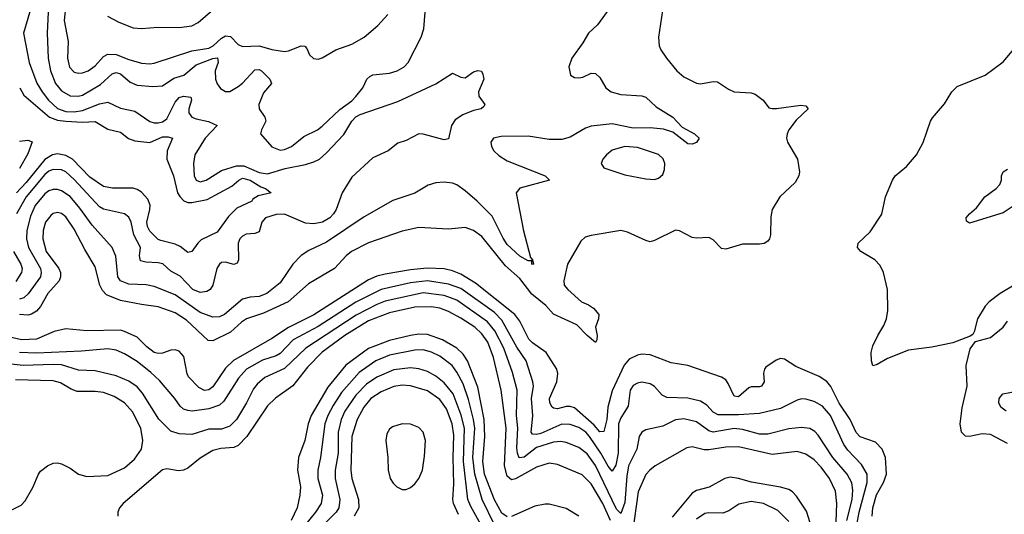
# Model space of a CAD drawing. Header units: inches. Extents: x 1682530 to 1839546, y 640742 to 791647.
# Tile 370 of 656: x 1733831 to 1738515, y 731539 to 733894. Entities that reach past the tile are written whole.
import ezdxf

# ---------------------------------------------------------------- set-up
doc = ezdxf.new("R2010")
doc.units = ezdxf.units.IN
doc.header["$MEASUREMENT"] = 0
doc.layers.add('B7733', color=7, linetype='Continuous')

msp = doc.modelspace()

# ---------------------------------------------------------------- linework, layer by layer
at = {"layer": 'B7733', "color": 5}
for points, elevation in [([(1733890.1, 733969.9), (1733849.4, 733830), (1733876.3, 733690), (1733912.3, 733592.3), (1733936.9, 733550), (1733968.1, 733510), (1734010, 733471.3), (1734050, 733456.7), (1734090, 733454.5), (1734130, 733461.9), (1734210, 733493.7), (1734250, 733501.6), (1734310, 733472.2), (1734379, 733459), (1734450, 733409.4), (1734470, 733402.2), (1734490, 733402.7), (1734510, 733408.2), (1734530, 733422.2), (1734570, 733501.1), (1734590, 733523.4), (1734610, 733530.5), (1734645.5, 733525.5), (1734648, 733510), (1734634.5, 733470), (1734635.8, 733450), (1734649.5, 733430), (1734670, 733421.2), (1734729.1, 733409.1), (1734770.3, 733390), (1734713.1, 733330), (1734663.9, 733250), (1734657.1, 733210), (1734661.4, 733150), (1734670, 733129.2), (1734690, 733122.5), (1734717.3, 733130), (1734790, 733176.3), (1734862.1, 733197.9), (1734897.6, 733197.6), (1734970, 733165.8), (1735010, 733160.1), (1735094.3, 733185.7), (1735190, 733203.7), (1735230, 733216.7), (1735256.3, 733230), (1735290, 733259.3), (1735372.2, 733347.8), (1735410, 733410), (1735429.4, 733430.6), (1735450, 733442.5), (1735630, 733505), (1735811.2, 733588.8), (1735890, 733639.1), (1735930, 733619.5), (1735950, 733617.6), (1735990, 733644.9), (1736010, 733652.6), (1736028.1, 733648.1), (1736034.7, 733634.7), (1736038, 733610), (1736013.1, 733550), (1736015.3, 733530), (1736043.1, 733490), (1736039, 733481), (1736026, 733470), (1735990, 733462), (1735938.8, 733441.2), (1735902.2, 733417.8), (1735885.2, 733390), (1735870, 733326.6), (1735850, 733322.6), (1735750, 733348.6), (1735730, 733349.7), (1735670, 733318.3), (1735630, 733305.4), (1735584.2, 733270), (1735510, 733235.5), (1735410, 733144.2), (1735365, 733070), (1735335.7, 732990), (1735323.8, 732970), (1735305.7, 732950), (1735271.3, 732930), (1735230, 732921.5), (1735190, 732925), (1735090, 732967.9), (1735050, 732966.2), (1735000.2, 732950), (1734982, 732930), (1734970, 732883.5), (1734950, 732876.5), (1734907.4, 732872.6), (1734890, 732863.7), (1734877.8, 732850), (1734869.6, 732830), (1734871.9, 732750), (1734864.6, 732735.4), (1734850, 732729), (1734810, 732740.2), (1734790, 732737.8), (1734781.8, 732730), (1734768.8, 732710), (1734750.1, 732629.9), (1734736.5, 732610), (1734720.5, 732599.5), (1734690, 732595.5), (1734654.9, 732610), (1734593.5, 732673.5), (1734550, 732697.2), (1734511.8, 732731.8), (1734490, 732736.7), (1734430, 732738.9), (1734406.1, 732746.1), (1734401.3, 732770), (1734405.9, 732810), (1734374, 732870), (1734360.2, 732930), (1734350, 732954), (1734329.5, 732970), (1734230, 732991.1), (1734210, 733002.6), (1734090, 733133.8), (1734050, 733168.9), (1734030, 733178.7), (1733990, 733180.5), (1733970, 733172.1), (1733950, 733156.5), (1733860.9, 733050), (1733814.7, 732970)], 640), ([(1736894, 733970), (1736870.4, 733810), (1736872.7, 733770), (1736880.5, 733750), (1736908.2, 733710), (1736957, 733650), (1736990, 733621.1), (1737050, 733591.7), (1737070, 733588.8), (1737130, 733600.3), (1737150, 733597.6), (1737202.7, 733562.7), (1737230.3, 733550.3), (1737310, 733544.9), (1737330, 733539.5), (1737368.2, 733510), (1737394.6, 733474.6), (1737410.4, 733470.4), (1737431.8, 733471.8), (1737547.2, 733487.2), (1737570, 733484), (1737582, 733470), (1737524.5, 733415.5), (1737490.2, 733370), (1737481.3, 733350), (1737479.1, 733330), (1737483.6, 733310), (1737530.3, 733230), (1737541.3, 733170), (1737537.1, 733150), (1737520.6, 733119.4), (1737447.3, 733050), (1737410.7, 732990), (1737404.7, 732955.3), (1737403.1, 732870), (1737398, 732850), (1737390, 732839.6), (1737371.8, 732828.2), (1737350, 732825.1), (1737270, 732825.6), (1737190, 732800.7), (1737170, 732805.1), (1737130, 732846.6), (1737110, 732857.3), (1737050, 732854), (1737030, 732857.6), (1736970, 732888.2), (1736950, 732891.8), (1736850, 732842), (1736830, 732837), (1736810, 732842), (1736722.7, 732882.7), (1736690, 732889.7), (1736550, 732867.1), (1736521.6, 732858.4), (1736500.4, 732839.6), (1736436.5, 732730), (1736418.8, 732650), (1736421.4, 732630), (1736438.8, 732610), (1736504.2, 732550), (1736536.7, 732536.7), (1736560.1, 732520.1), (1736585.7, 732490), (1736584.4, 732470), (1736570.1, 732430), (1736577.6, 732390), (1736576.6, 732370), (1736570, 732357.4), (1736530, 732390.8), (1736481.2, 732441.2), (1736370, 732491.5), (1736333.4, 732533.4), (1736266.9, 732586.9), (1736210, 732662.2), (1736142.2, 732722.2), (1736030, 732861.8), (1735990, 732890.8), (1735950, 732904.8), (1735870, 732897.3), (1735730, 732905), (1735650, 732886.7), (1735490, 732831), (1735409.7, 732790.3), (1735384.6, 732770), (1735328.8, 732710), (1735204.3, 732635.7), (1735107.5, 732550), (1734990, 732497.1), (1734910, 732469.1), (1734886.3, 732453.7), (1734833.7, 732406.3), (1734750, 732364.6), (1734727.1, 732367.1), (1734623.7, 732463.7), (1734570, 732498.8), (1734490, 732527.7), (1734410, 732537.6), (1734310, 732557.6), (1734244, 732584), (1734224.4, 732604.4), (1734212, 732630), (1734190, 732717.6), (1734139.9, 732799.9), (1734090, 732897.3), (1734050, 732954.7), (1734030, 732971.1), (1734010, 732976.1), (1733990, 732971.2), (1733978, 732962), (1733953.6, 732930), (1733941.6, 732890), (1733939.9, 732850), (1733957.3, 732790), (1734016.2, 732710), (1734024.5, 732690), (1734025.5, 732670), (1734018.8, 732650), (1733964.2, 732590), (1733930, 732529.2), (1733910, 732506.6), (1733887.5, 732492.5), (1733870, 732486.8), (1733830, 732491)], 680), ([(1736637.6, 733950), (1736579.6, 733870), (1736536.5, 733830), (1736510, 733783.7), (1736457.1, 733710), (1736443.1, 733670), (1736450.4, 733630.4), (1736470, 733618), (1736490, 733616.4), (1736510, 733619.5), (1736550, 733639.3), (1736570, 733637.1), (1736590, 733618), (1736618.7, 733570), (1736644.9, 733550), (1736690, 733538), (1736790, 733531), (1736810, 733524.7), (1736859, 733479), (1736937.4, 733430), (1736982.2, 733382.2), (1737040.7, 733350), (1737064, 733330), (1737050, 733309.6), (1737030, 733302), (1737010, 733303.6), (1736937.6, 733357.6), (1736893.3, 733373.3), (1736830, 733378.5), (1736750, 733377.7), (1736650, 733398.1), (1736550, 733386.7), (1736523.2, 733376.8), (1736450, 733335), (1736410, 733324.2), (1736350, 733323.6), (1736250, 733339.7), (1736121.6, 733338.4), (1736084.9, 733330), (1736071.6, 733310), (1736074.7, 733290), (1736086.4, 733270), (1736110, 733247.1), (1736150, 733221.9), (1736330.7, 733150), (1736350.8, 733130), (1736210, 733091.2), (1736192.4, 733070), (1736228, 732888), (1736261.4, 732761.4), (1736271.1, 732750), (1736274.8, 732730), (1736270, 732728.7), (1736266.6, 732733.4), (1736266.6, 732746.6), (1736250, 732745.3), (1736210, 732767.7), (1736150, 732824.2), (1736130, 732853.4), (1736077.9, 732957.9), (1736007.3, 733030), (1735950, 733078.8), (1735910, 733107.7), (1735890, 733114.9), (1735850, 733119.6), (1735810, 733117.2), (1735774.6, 733105.4), (1735710, 733068.5), (1735606.3, 733033.7), (1735470, 732955.3), (1735290, 732834), (1735205.7, 732794.3), (1735169.2, 732770.8), (1735130.1, 732729.9), (1735070, 732640.4), (1735007.1, 732590), (1734970, 732575.4), (1734926.6, 732573.4), (1734890, 732563.6), (1734805.2, 732490), (1734781.2, 732478.8), (1734750, 732477), (1734690, 732500.7), (1734570, 732584.4), (1734470, 732624.1), (1734432.1, 732632.1), (1734350, 732635.2), (1734310.3, 732650.3), (1734296.9, 732670), (1734287.6, 732767.6), (1734269.8, 732810), (1734175.5, 732915.5), (1734116.7, 732996.7), (1734070, 733052.1), (1734030, 733079.4), (1734010, 733085.7), (1733990, 733085.9), (1733970, 733079.2), (1733950, 733065.5), (1733904.9, 733010), (1733881.7, 732958.3), (1733864.4, 732890), (1733863.7, 732850), (1733872.4, 732810), (1733928.9, 732710), (1733933.1, 732690), (1733929.6, 732670), (1733870.9, 732589.1), (1733850, 732570.4), (1733830, 732563.6)], 660), ([(1733966.8, 733930), (1733961.3, 733830), (1733966.6, 733710), (1733977.2, 733650), (1734001.5, 733590), (1734030, 733554.5), (1734071.3, 733531.3), (1734109.2, 733529.2), (1734130, 733535.1), (1734215.1, 733584.9), (1734270, 733636.1), (1734290, 733643.1), (1734310, 733635.7), (1734356.9, 733596.9), (1734390, 733582.5), (1734464.7, 733575.3), (1734510, 733578.3), (1734564.2, 733615.8), (1734610.8, 733629.2), (1734670, 733678.3), (1734750, 733708.9), (1734772.4, 733712.4), (1734775.1, 733690), (1734760.3, 733650), (1734762.5, 733610), (1734770, 733588.9), (1734786.5, 733566.5), (1734810, 733551.3), (1734830, 733552.7), (1734870, 733575.9), (1734890, 733591.5), (1734950, 733655.4), (1734970, 733656.8), (1734980.9, 733650), (1735020.8, 733610), (1735029, 733590), (1734990, 733545.7), (1734968.2, 733490), (1734970.3, 733470), (1734996.4, 733430), (1735001.6, 733410), (1734980.7, 733370), (1734976.3, 733350), (1735030, 733288.5), (1735070, 733273.1), (1735090, 733276.1), (1735123.6, 733290), (1735182.2, 733337.8), (1735247.3, 733370), (1735270, 733386.7), (1735353, 733467), (1735410, 733507.8), (1735430, 733528.3), (1735462.9, 733570), (1735481.8, 733610), (1735495.9, 733624.1), (1735510, 733631), (1735590, 733639), (1735627, 733650), (1735660.5, 733670), (1735679.1, 733690), (1735741.1, 733810), (1735752.8, 733850), (1735759.4, 733930)], 660), ([(1734048.6, 733950), (1734042.9, 733890), (1734061.2, 733790), (1734057.3, 733710), (1734067.6, 733667.6), (1734090, 733643.5), (1734110, 733638.5), (1734130, 733640.1), (1734156.1, 733650), (1734190, 733674.8), (1734230, 733718.4), (1734250.3, 733729.7), (1734290, 733727.9), (1734350, 733704), (1734410, 733687), (1734450, 733683.3), (1734470, 733686.4), (1734650, 733745.2), (1734730, 733758.6), (1734750.8, 733769.2), (1734790, 733805.2), (1734810, 733816.4), (1734833.4, 733813.4), (1734870, 733775.1), (1734890, 733766), (1734970, 733768.8), (1735030, 733752.5), (1735090, 733742.7), (1735110, 733745), (1735170, 733769.2), (1735187, 733767), (1735196.5, 733756.5), (1735210, 733726.4), (1735228.5, 733708.5), (1735250, 733706.5), (1735270, 733711.5), (1735334, 733750), (1735410, 733776.5), (1735470, 733811.3), (1735534.5, 733865.5), (1735581.7, 733918.3)], 680), ([(1734248.7, 733910), (1734301.5, 733881.5), (1734370, 733855.1), (1734410, 733851.7), (1734490, 733857.4), (1734590, 733857), (1734650, 733864.8), (1734680.4, 733879.6), (1734750, 733941.1)], 720), ([(1738570, 732635.1), (1738496, 732590), (1738442.8, 732550), (1738424, 732530), (1738387.7, 732470), (1738371.3, 732408.7), (1738364.7, 732395.3), (1738352, 732388), (1738270, 732356), (1738170, 732334.7), (1738058.9, 732321.1), (1737959.1, 732280.9), (1737910, 732252.3), (1737890, 732246), (1737883.1, 732270), (1737882.2, 732310), (1737890, 732342), (1737912.8, 732390), (1737942.5, 732437.5), (1737954.6, 732470), (1737960.3, 732510), (1737959.3, 732610), (1737940.4, 732690), (1737924, 732724), (1737898.7, 732750), (1737831.8, 732790), (1737817, 732810), (1737819.3, 732830), (1737876.6, 732883.4), (1737932.1, 732967.9), (1737949.7, 733050.3), (1737983, 733130), (1737996.2, 733150), (1738050, 733194.4), (1738098, 733250), (1738129.5, 733309.5), (1738163.5, 733410), (1738173.2, 733426.8), (1738230, 733493), (1738265.7, 733550), (1738290, 733575.6), (1738424.5, 733630), (1738510, 733692.7), (1738570, 733764.9)], 680), ([(1733830.5, 733570), (1733850, 733534.4), (1733972.2, 733430), (1734010, 733415.9), (1734050, 733410), (1734130, 733405.2), (1734190, 733409.6), (1734250, 733372.8), (1734310, 733359), (1734348, 733328), (1734377.8, 733317.8), (1734450, 733309.2), (1734510, 733335.4), (1734536.9, 733336.9), (1734557.1, 733330), (1734531.7, 733270), (1734531.3, 733230), (1734562.5, 733150), (1734581.8, 733070), (1734591.7, 733051.7), (1734611.2, 733031.2), (1734630, 733023.4), (1734650, 733023.4), (1734722.9, 733037.1), (1734839.2, 733100.8), (1734872.9, 733130), (1734890, 733139), (1734926.5, 733130), (1734977.6, 733097.6), (1735000.4, 733090), (1735026.8, 733070), (1734964.8, 733055.2), (1734940.5, 733039.5), (1734935.8, 733030), (1734863.4, 732996.6), (1734823.6, 732956.4), (1734770, 732883.1), (1734694.7, 732845.3), (1734677.7, 732830), (1734650, 732791.1), (1734630, 732786), (1734593.7, 732813.7), (1734570, 732825.2), (1734501.9, 732841.9), (1734490, 732848.1), (1734450, 732887), (1734437.9, 732910), (1734435.5, 732930), (1734449.9, 732990), (1734450.8, 733010.8), (1734439.6, 733039.6), (1734410, 733072.7), (1734390, 733085.9), (1734370, 733091.2), (1734271.4, 733091.4), (1734230, 733099.7), (1734163.5, 733143.5), (1734082, 733230), (1734050, 733247.4), (1734010, 733254.9), (1733986, 733250), (1733950, 733227.7), (1733861.2, 733118.8), (1733815.1, 733070)], 620), ([(1733830, 733315.6), (1733870, 733320.2), (1733890, 733313), (1733870, 733254.8), (1733830, 733186)], 580), ([(1738590, 733028.5), (1738510, 732974), (1738350, 732925.2), (1738334.6, 732934.6), (1738333.2, 732950), (1738349.3, 732970), (1738382.6, 732997.4), (1738422, 733050), (1738476.2, 733090), (1738494.5, 733110), (1738500.9, 733130), (1738500.9, 733150), (1738509.7, 733170.3), (1738530, 733182.4)], 660), ([(1733801, 732790), (1733836, 732730), (1733842.9, 732710), (1733839.6, 732690), (1733812.6, 732647.4)], 640), ([(1737885.8, 731530), (1737889, 731570), (1737907.5, 731632.5), (1737940.9, 731690), (1737954.2, 731730), (1737949.3, 731809.3), (1737933.8, 731850), (1737902.1, 731882.1), (1737830, 731908.7), (1737810, 731928.4), (1737781.9, 731990), (1737729.1, 732069.1), (1737690, 732148.2), (1737670, 732172.2), (1737634.7, 732194.7), (1737523.7, 732243.7), (1737470, 732277.6), (1737450, 732280.5), (1737430, 732273.3), (1737380.9, 732239.1), (1737373.7, 732230), (1737369.1, 732210.9), (1737372.6, 732170), (1737360.5, 732150), (1737350, 732145.8), (1737310, 732146), (1737298.9, 732141.1), (1737250, 732099.3), (1737230, 732101.1), (1737201.9, 732161.9), (1737190, 732179.1), (1737170, 732191.8), (1737010, 732248), (1736930, 732259.8), (1736830, 732298.9), (1736790, 732302.1), (1736770, 732297.6), (1736730, 732277.2), (1736706.3, 732250), (1736650, 732126.6), (1736628.8, 732050), (1736623.9, 731990), (1736610, 731933.1), (1736590, 731931.2), (1736563.6, 731963.6), (1736470, 732045.5), (1736450, 732052.6), (1736430, 732053), (1736390, 732042), (1736370, 732044.2), (1736363.7, 732050), (1736352, 732070), (1736351, 732090), (1736386.6, 732170), (1736390.8, 732210), (1736385.4, 732230), (1736335.6, 732310), (1736270, 732355.8), (1736253.1, 732373.1), (1736210, 732458.6), (1736187, 732490), (1735999.3, 732639.3), (1735930, 732682.4), (1735890, 732698.9), (1735850, 732708.2), (1735769.7, 732710.3), (1735690, 732703.8), (1735570, 732682.9), (1735530, 732672.6), (1735490, 732655.6), (1735230, 732488.2), (1735110, 732427.9), (1735030, 732375.5), (1734848.1, 732271.9), (1734810, 732234.9), (1734750, 732146.5), (1734730, 732132.2), (1734710, 732129.4), (1734682.6, 732142.6), (1734633.9, 732193.9), (1734627.6, 732207.6), (1734611.7, 732290), (1734590, 732316.3), (1734570, 732322.7), (1734550, 732321), (1734510, 732306.3), (1734490, 732304.3), (1734470, 732309.9), (1734435.9, 732335.9), (1734390, 732382), (1734330, 732409.9), (1734310, 732415.5), (1734150, 732413.4), (1734050, 732421.9), (1733994, 732410), (1733910, 732372.3), (1733840.9, 732370), (1733790, 732381)], 720), ([(1737813.7, 731490), (1737825.1, 731550), (1737862.7, 731690), (1737862, 731730), (1737836.3, 731776.3), (1737770, 731845.2), (1737751.1, 731871.1), (1737688.8, 732010), (1737650, 732054.5), (1737610, 732076.8), (1737570, 732087.8), (1737550, 732088.4), (1737530, 732083.2), (1737450, 732042.8), (1737350, 732019.6), (1737250, 732013.4), (1737153.4, 732013.4), (1737130, 732025), (1737099.6, 732059.6), (1737070, 732077.7), (1737010, 732092.2), (1736910, 732096.1), (1736887.1, 732107.1), (1736850, 732147), (1736830, 732161), (1736790, 732168.5), (1736770, 732163.9), (1736750, 732153.2), (1736735.1, 732130), (1736725.3, 732054.7), (1736690, 731998), (1736679.9, 731970), (1736677.7, 731830), (1736666.3, 731773.7), (1736650, 731745), (1736630, 731767.8), (1736595.1, 731830), (1736541.9, 731910), (1736523.6, 731930), (1736490, 731952.1), (1736450, 731966.5), (1736410, 731968.4), (1736310, 731924.7), (1736290, 731919.7), (1736270, 731921), (1736264.3, 731930), (1736271.5, 732008.5), (1736266.2, 732090), (1736275, 732150), (1736272.7, 732170), (1736239.9, 732270), (1736195.3, 732335.3), (1736124, 732464), (1736090, 732499.4), (1735930, 732613.6), (1735870, 732635.6), (1735770, 732650.8), (1735690, 732641.6), (1735550, 732609.3), (1735430, 732549.9), (1735250, 732433.2), (1735131.3, 732370), (1735070, 732304.5), (1735050, 732293.4), (1734986.5, 732273.5), (1734910, 732230.8), (1734872.2, 732187.8), (1734802.2, 732077.8), (1734781, 732059), (1734730, 732041.7), (1734650.7, 732030.7), (1734630, 732033.2), (1734610, 732040.3), (1734593.4, 732053.4), (1734568.1, 732090), (1734495.6, 732175.6), (1734455.1, 732215.1), (1734390, 732266.5), (1734330, 732303.2), (1734290, 732320.2), (1734250, 732326.8), (1734124.6, 732315.4), (1733910, 732306), (1733830, 732310.2)], 740), ([(1737765.5, 731510), (1737790.6, 731610.6), (1737793.7, 731653.7), (1737789.6, 731689.6), (1737767.9, 731730), (1737699.2, 731810), (1737630, 731915.9), (1737613.7, 731933.7), (1737590, 731947.3), (1737550, 731952.9), (1737490, 731946.7), (1737390, 731920.2), (1737350, 731920.9), (1737270, 731942.6), (1737230, 731947.1), (1737130, 731930.8), (1737110, 731937), (1737050, 731979), (1736990, 731993.1), (1736950, 731989.2), (1736890, 731959.1), (1736810, 731940.7), (1736790.1, 731929.9), (1736777.7, 731910), (1736766.3, 731850), (1736727.7, 731770), (1736718.4, 731721.6), (1736710, 731596.2), (1736690, 731543.9), (1736670, 731563.9), (1736570, 731772.2), (1736530, 731826.7), (1736490, 731857.3), (1736430, 731881.2), (1736405.3, 731885.3), (1736370, 731883.4), (1736290, 731857.3), (1736230, 731811), (1736207.6, 731807.6), (1736198.7, 731830), (1736195.4, 731855.4), (1736200.1, 731950), (1736194.1, 732010), (1736197, 732130), (1736174.6, 732214.6), (1736133.5, 732330), (1736091.9, 732411.9), (1736056, 732456), (1735910, 732557.9), (1735850, 732580.1), (1735750, 732593.3), (1735570, 732553.5), (1735530, 732538.7), (1735432, 732488), (1735191.9, 732330), (1735090, 732234), (1734997.3, 732190), (1734960.6, 732159.4), (1734943.3, 732136.7), (1734909.6, 732070), (1734861.5, 731990), (1734830, 731958.7), (1734790, 731944.5), (1734730, 731944.9), (1734650, 731919.5), (1734590, 731922.1), (1734550, 731935), (1734492.8, 731992.8), (1734415.2, 732115.2), (1734390, 732145.8), (1734350, 732173.8), (1734290, 732198.1), (1734190, 732222.9), (1734110, 732225.8), (1734030, 732250.7), (1733990, 732253.1), (1733847.9, 732247.9), (1733790, 732254)], 760), ([(1736642, 731510), (1736605.6, 731590), (1736550, 731684.7), (1736506.5, 731726.5), (1736390, 731776.5), (1736350, 731782.7), (1736290, 731764.1), (1736190, 731708.3), (1736170, 731703.1), (1736150, 731720.2), (1736137.1, 731770), (1736144.4, 731950), (1736120.9, 732130), (1736085.2, 732285.2), (1736058.2, 732358.2), (1736030, 732398.7), (1735995.3, 732430), (1735930, 732473.5), (1735870, 732505.4), (1735830, 732519.9), (1735790, 732527.7), (1735710, 732526), (1735590, 732498.1), (1735490, 732459.5), (1735376.8, 732390), (1735269.4, 732310.6), (1735199.7, 732240.3), (1735130, 732151.1), (1735047.3, 732092.7), (1735010, 732056), (1734910.8, 731909.2), (1734870, 731866.5), (1734850, 731857.4), (1734787.8, 731852.2), (1734750, 731842.6), (1734690, 731807.1), (1734630, 731759.2), (1734610, 731749.2), (1734585.7, 731745.7), (1734530, 731756.2), (1734510, 731751.7), (1734322.8, 731590), (1734306, 731570), (1734298.2, 731550), (1734297.2, 731530)], 780), ([(1738530, 731877.1), (1738450, 731919.4), (1738410, 731922.9), (1738349.1, 731909.1), (1738330, 731911.7), (1738311.7, 731930), (1738305.7, 731970), (1738314.2, 732045.8), (1738337.6, 732150), (1738333, 732247), (1738353.2, 732326.8), (1738378, 732362), (1738450, 732380.7), (1738510, 732430.8), (1738530, 732458.8)], 680), ([(1736150, 731527.2), (1736124, 731544), (1736088.8, 731608.8), (1736042.1, 731730), (1736034.4, 731790), (1736043.4, 731910), (1736039.6, 731990), (1736010, 732143.8), (1735961.2, 732270), (1735940.9, 732300.9), (1735911, 732330), (1735842, 732370), (1735770, 732395.2), (1735730, 732396.2), (1735690.3, 732389.7), (1735590, 732366.9), (1735490, 732328.7), (1735383, 732250), (1735296.2, 732143.8), (1735216.8, 732010), (1735203.1, 731970), (1735186.9, 731890), (1735157.2, 731810), (1735152.9, 731750), (1735167.3, 731670), (1735163.9, 731630), (1735150.7, 731570), (1735122.6, 731510)], 820), ([(1736088.8, 731488.8), (1736030.6, 731610), (1735995.2, 731730), (1735987.2, 731810), (1735995.5, 731950), (1735990.4, 731990.4), (1735966.1, 732086.1), (1735940, 732160), (1735910, 732216.5), (1735887.8, 732247.8), (1735830, 732292.1), (1735790, 732311.6), (1735750, 732322.4), (1735710, 732320.9), (1735590, 732297.2), (1735524.4, 732270), (1735445, 732215), (1735361.2, 732118.8), (1735322, 732058), (1735296.9, 732010), (1735283.1, 731970), (1735262, 731810), (1735248.3, 731750), (1735249.2, 731710), (1735271, 731630), (1735264.2, 731590), (1735237.7, 731550), (1735130, 731416.2)], 840), ([(1736090, 731372.7), (1735977, 731577), (1735963, 731610), (1735942.7, 731790), (1735946.4, 731950), (1735931.6, 732011.6), (1735892.5, 732112.5), (1735850, 732164.4), (1735810, 732196.4), (1735770, 732219.9), (1735730, 732232.4), (1735690, 732236.3), (1735610, 732226.5), (1735530, 732191.8), (1735480.6, 732159.4), (1735430, 732106), (1735377.9, 732030), (1735360.6, 731990), (1735345.9, 731930), (1735345, 731830), (1735331.6, 731750), (1735332, 731710), (1735354.3, 731610), (1735349.4, 731570.6), (1735335.7, 731550), (1735262.9, 731477.1)], 860), ([(1733757, 731543), (1733837.1, 731582.9), (1733855.9, 731604.1), (1733893.5, 731666.5), (1733919.3, 731730), (1733930, 731744.6), (1733963, 731770), (1733990, 731782.4), (1734010, 731784), (1734030, 731779), (1734070, 731759.6), (1734111, 731731), (1734150, 731719.2), (1734250, 731723.7), (1734330, 731760.5), (1734377.4, 731802.6), (1734410.3, 731849.7), (1734416.4, 731890), (1734407.7, 731950), (1734366.8, 732026.8), (1734330, 732069.9), (1734280.8, 732100.8), (1734230, 732119.2), (1734190, 732124.3), (1734104.1, 732124.1), (1734074.7, 732134.7), (1734025.1, 732165.1), (1733990, 732175.4), (1733810, 732178.9)], 780), ([(1735918.8, 731538.8), (1735894, 731590), (1735890.7, 731610), (1735896.5, 731683.5), (1735892.8, 731810), (1735896.6, 731916.6), (1735888.4, 731970), (1735860.8, 732040.8), (1735830, 732086.5), (1735770, 732127.1), (1735690, 732151.1), (1735650, 732154.2), (1735610, 732147.5), (1735550, 732122.8), (1735500.4, 732090), (1735467.3, 732050), (1735435.4, 731990), (1735410.4, 731910), (1735405.6, 731750), (1735410.9, 731710), (1735442.1, 731610), (1735444.2, 731570), (1735422.4, 731530)], 880), ([(1738523.1, 732030), (1738498.3, 732050), (1738488.5, 732070), (1738489.8, 732090), (1738507.3, 732112.7), (1738607.6, 732132.4)], 660), ([(1737711, 731370), (1737718, 731590), (1737712.6, 731650), (1737683.1, 731710), (1737643.1, 731763.1), (1737610, 731798.4), (1737570, 731825.6), (1737530, 731838.4), (1737410, 731824.6), (1737250, 731860.7), (1737190, 731859.7), (1737110, 731846.2), (1737087, 731847), (1737030, 731861), (1737004.7, 731855.3), (1736854, 731770), (1736828.2, 731750), (1736810, 731728.4), (1736773.7, 731646.3), (1736746.7, 731453.3)], 780), ([(1737607.4, 731447.4), (1737574.7, 731554.7), (1737525.9, 731625.9), (1737506.8, 731646.8), (1737490, 731657.1), (1737450, 731669), (1737312, 731692), (1737250, 731710.3), (1737210, 731715.6), (1737184.7, 731710), (1737110.9, 731669.1), (1737050, 731652.4), (1737030, 731639.9), (1736934.5, 731525.5)], 820), ([(1736490, 731530.4), (1736430, 731566.6), (1736350, 731587.6), (1736330, 731588), (1736282.1, 731577.9), (1736170, 731528.4)], 820), ([(1737490, 731504.4), (1737437.6, 731557.6), (1737370, 731590.9), (1737310, 731600.4), (1737251.9, 731588.1), (1737204.3, 731555.7), (1737175.6, 731544.4), (1737110, 731546.9), (1737090, 731543.6), (1737050, 731517)], 840)]:
    msp.add_lwpolyline(points, dxfattribs=dict(at, elevation=elevation))
for points, elevation in [([(1736709.4, 733290.6), (1736650, 733272.4), (1736621.6, 733250), (1736605.5, 733230), (1736597.3, 733210), (1736610, 733188.5), (1736710, 733156), (1736810, 733136.4), (1736850, 733132.7), (1736870, 733139.3), (1736890, 733156.3), (1736898.7, 733181.3), (1736899.8, 733210), (1736892.2, 733232.2), (1736870, 733252.7), (1736770, 733285.5)], 680), ([(1735650, 731969.9), (1735604.3, 731955.7), (1735590, 731944.2), (1735577.8, 731922.2), (1735573.3, 731890), (1735582.1, 731810), (1735583.1, 731750), (1735593.5, 731710), (1735606.9, 731686.9), (1735624.2, 731670), (1735650, 731657.8), (1735670, 731657.7), (1735690, 731666.5), (1735710, 731684.1), (1735729.2, 731710), (1735746.7, 731750), (1735756.8, 731816.8), (1735761.2, 731890), (1735750.4, 731930), (1735730, 731952.5), (1735690, 731967.9)], 920)]:
    msp.add_lwpolyline(points, close=True, dxfattribs=dict(at, elevation=elevation))

doc.saveas('drawing.dxf')
